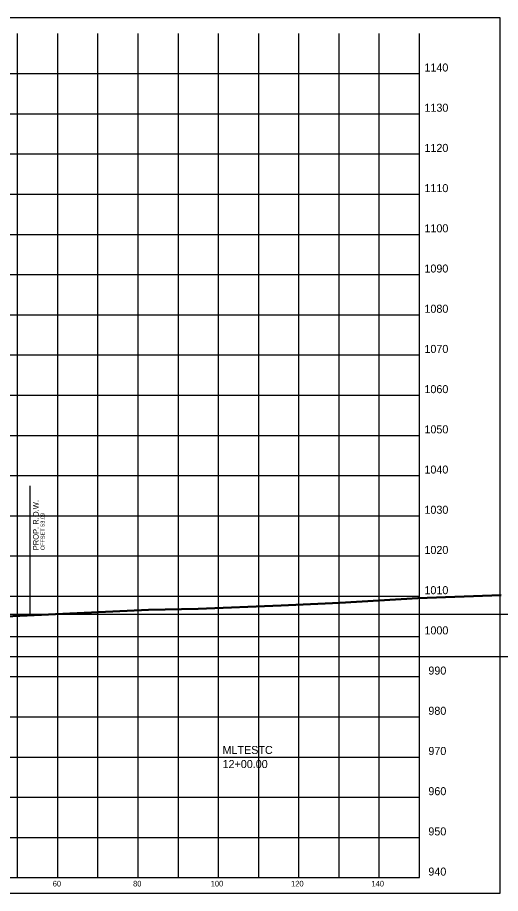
# Model space of a CAD drawing. Extents: x 1131015 to 1136271, y 133453 to 174329.
# Drawn here: x 1131390.4 to 1131510.6, y 162108.7 to 162326.6 of the extents above; entities that cross this region are included whole.
import ezdxf

# ---------------------------------------------------------------- set-up
doc = ezdxf.new("R2010")
doc.units = 0
for name, color, linetype in [('DESIGN - ROW - Right-of-Way and Easement Labels', 7, 'Continuous'), ('DESIGN - ROW - Right-of-Way Linework', 7, 'Continuous'), ('DESIGN - SCRATCH - User 1', 7, 'Continuous'), ('DESIGN - SHEET - Corner Text', 7, 'Continuous'), ('DESIGN - SHEET - Light Grid', 7, 'Continuous'), ('DESIGN - SHEET - Linework', 7, 'Continuous'), ('DESIGN - SHEET - Plot Shape', 7, 'Continuous'), ('DESIGN - TYPICAL - Warning Text', 7, 'Continuous'), ('SURVEY - GROUND - Bottom of Topsoil Layer', 7, 'Continuous'), ('SURVEY - GROUND - Top of Ground', 7, 'Continuous')]:
    doc.layers.add(name, color=color, linetype=linetype)

msp = doc.modelspace()

# ---------------------------------------------------------------- linework, layer by layer
at = {"layer": 'DESIGN - ROW - Right-of-Way Linework'}
msp.add_line((1131393.54, 162178.16), (1131393.54, 162210.09), dxfattribs=at)
at = {"layer": 'DESIGN - SCRATCH - User 1'}
for p, q in [((1131378.45, 162178.16), (1131786.53, 162178.16)), ((1131340.46, 162167.66), (1131786.53, 162167.66))]:
    msp.add_line(p, q, dxfattribs=at)
at = {"layer": 'DESIGN - SHEET - Light Grid'}
msp.add_line((1131340.46, 162167.66), (1131640.46, 162167.66), dxfattribs=at)
at = {"layer": 'DESIGN - SHEET - Linework'}
for p, q in [((1131390.46, 162112.66), (1131390.46, 162322.66)), ((1131400.46, 162112.66), (1131400.46, 162322.66)), ((1131410.46, 162112.66), (1131410.46, 162322.66)), ((1131420.46, 162112.66), (1131420.46, 162322.66)), ((1131430.46, 162112.66), (1131430.46, 162322.66)), ((1131440.46, 162112.66), (1131440.46, 162322.66)), ((1131450.46, 162112.66), (1131450.46, 162322.66)), ((1131460.46, 162112.66), (1131460.46, 162322.66)), ((1131470.46, 162112.66), (1131470.46, 162322.66)), ((1131480.46, 162112.66), (1131480.46, 162322.66)), ((1131190.46, 162312.66), (1131490.46, 162312.66)), ((1131190.46, 162302.66), (1131490.46, 162302.66)), ((1131190.46, 162292.66), (1131490.46, 162292.66)), ((1131190.46, 162282.66), (1131490.46, 162282.66)), ((1131190.46, 162272.66), (1131490.46, 162272.66)), ((1131190.46, 162262.66), (1131490.46, 162262.66)), ((1131190.46, 162252.66), (1131490.46, 162252.66)), ((1131190.46, 162242.66), (1131490.46, 162242.66)), ((1131190.46, 162232.66), (1131490.46, 162232.66)), ((1131190.46, 162222.66), (1131490.46, 162222.66)), ((1131190.46, 162212.66), (1131490.46, 162212.66)), ((1131190.46, 162202.66), (1131490.46, 162202.66)), ((1131190.46, 162192.66), (1131490.46, 162192.66)), ((1131190.46, 162182.66), (1131490.46, 162182.66)), ((1131190.46, 162172.66), (1131490.46, 162172.66)), ((1131190.46, 162162.66), (1131490.46, 162162.66)), ((1131190.46, 162152.66), (1131490.46, 162152.66)), ((1131190.46, 162142.66), (1131490.46, 162142.66)), ((1131190.46, 162132.66), (1131490.46, 162132.66)), ((1131190.46, 162122.66), (1131490.46, 162122.66))]:
    msp.add_line(p, q, dxfattribs=at)
msp.add_lwpolyline([(1131190.46, 162322.66), (1131190.46, 162112.66), (1131490.46, 162112.66), (1131490.46, 162322.66)], dxfattribs=at)
at = {"layer": 'DESIGN - SHEET - Plot Shape'}
msp.add_lwpolyline([(1131170.46, 162326.6), (1131510.46, 162326.6), (1131510.46, 162108.72), (1131170.46, 162108.72)], close=True, dxfattribs=at)
at = {"layer": 'SURVEY - GROUND - Bottom of Topsoil Layer'}
for p, q in [((1131470.62, 162180.93), (1131490.05, 162182.1)), ((1131490.05, 162182.1), (1131510.8, 162182.84)), ((1131385.6, 162177.47), (1131423.01, 162179.19)), ((1131423.01, 162179.19), (1131435.37, 162179.45)), ((1131435.37, 162179.45), (1131456.02, 162180.25)), ((1131456.02, 162180.25), (1131470.62, 162180.93))]:
    msp.add_line(p, q, dxfattribs=at)
at = {"layer": 'SURVEY - GROUND - Top of Ground'}
for p, q in [((1131456.02, 162180.5), (1131470.62, 162181.18)), ((1131470.62, 162181.18), (1131490.05, 162182.35)), ((1131490.05, 162182.35), (1131510.8, 162183.09)), ((1131385.6, 162177.72), (1131423.01, 162179.44)), ((1131423.01, 162179.44), (1131435.37, 162179.7)), ((1131435.37, 162179.7), (1131456.02, 162180.5))]:
    msp.add_line(p, q, dxfattribs=at)

# ---------------------------------------------------------------- texts
at = {"layer": 'DESIGN - ROW - Right-of-Way and Easement Labels'}
for s, height, p in [('PROP. R.O.W.', 1.4, (1131395.69, 162194.09)), ('OFFSET 53.09', 1, (1131397.19, 162194.09))]:
    msp.add_text(s, height=height, rotation=90, dxfattribs=at).set_placement(p)
at = {"layer": 'DESIGN - SHEET - Corner Text'}
for s, height, p in [('1140', 2, (1131491.7, 162313.16)), ('1130', 2, (1131491.7, 162303.16)), ('1120', 2, (1131491.7, 162293.16)), ('1110', 2, (1131491.7, 162283.16)), ('1100', 2, (1131491.7, 162273.16)), ('1090', 2, (1131491.7, 162263.16)), ('1080', 2, (1131491.7, 162253.16)), ('1070', 2, (1131491.7, 162243.16)), ('1060', 2, (1131491.7, 162233.16)), ('1050', 2, (1131491.7, 162223.16)), ('1040', 2, (1131491.7, 162213.16)), ('1030', 2, (1131491.7, 162203.16)), ('1020', 2, (1131491.7, 162193.16)), ('1010', 2, (1131491.7, 162183.16)), ('1000', 2, (1131491.7, 162173.16)), ('990', 2, (1131492.68, 162163.16)), ('980', 2, (1131492.68, 162153.16)), ('970', 2, (1131492.68, 162143.16)), ('960', 2, (1131492.68, 162133.16)), ('950', 2, (1131492.68, 162123.16)), ('940', 2, (1131492.68, 162113.16)), ('60', 1.4, (1131399.19, 162110.46)), ('80', 1.4, (1131419.19, 162110.46)), ('100', 1.4, (1131438.51, 162110.46)), ('120', 1.4, (1131458.51, 162110.46)), ('140', 1.4, (1131478.51, 162110.46))]:
    msp.add_text(s, height=height, dxfattribs=at).set_placement(p)
at = {"layer": 'DESIGN - TYPICAL - Warning Text'}
for s, p in [('MLTESTC', (1131441.46, 162143.41)), ('12+00.00', (1131441.46, 162139.91))]:
    msp.add_text(s, height=2, dxfattribs=at).set_placement(p)

doc.saveas('drawing.dxf')
